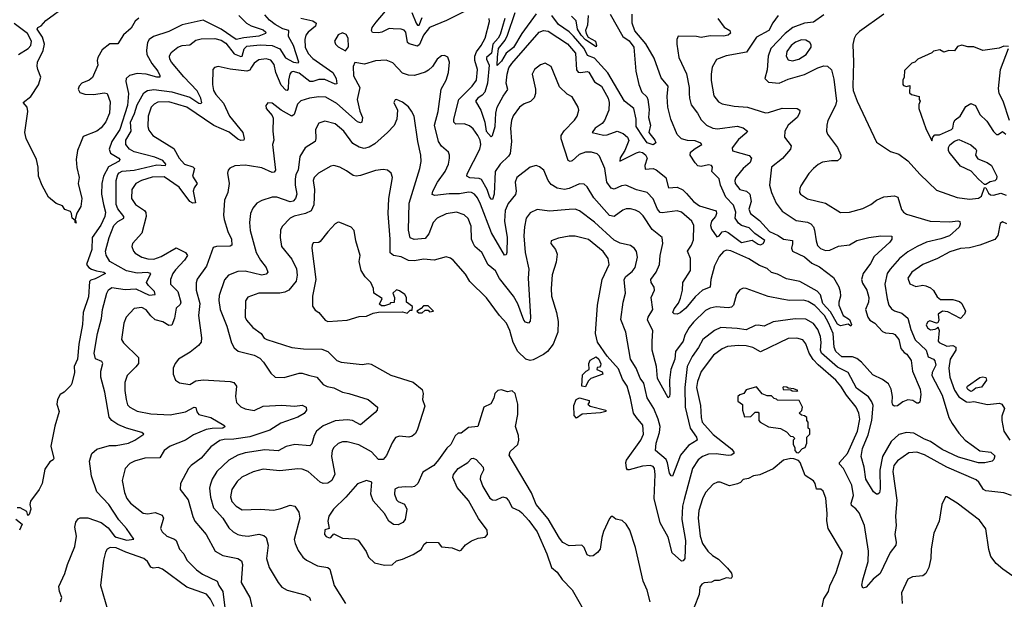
# Model space of a CAD drawing. Extents: x 1933546 to 2138868, y 524910 to 667279.
# Tile 277 of 466: x 2028911 to 2035478, y 611083 to 614948. Entities that reach past the tile are written whole.
import ezdxf

# ---------------------------------------------------------------- set-up
doc = ezdxf.new("R2010")
doc.units = 0

msp = doc.modelspace()

# ---------------------------------------------------------------- linework, layer by layer
at = {"layer": '0CON10XD'}
for points in [[(2029316, 614125), (2029295.8, 614075), (2029288, 614015), (2029292.3, 613962.3), (2029308, 613895), (2029301.2, 613855), (2029326, 613755), (2029318.8, 613701.2), (2029291.2, 613658.8), (2029280, 613615), (2029288.3, 613591.7), (2029280, 613595), (2029280, 613610), (2029260, 613625), (2029257.5, 613655), (2029249.3, 613669.3), (2029211.7, 613681.7), (2029196.4, 613706.4), (2029155, 613722.5), (2029103.4, 613765), (2029061.5, 613841.5), (2029036.9, 613905), (2029034, 613965), (2029023.1, 614015), (2028953.8, 614155), (2028946.4, 614196.4), (2028965.6, 614335), (2028960.8, 614365), (2028933.3, 614395), (2028984.4, 614435.6), (2029037.3, 614512.7), (2029051.8, 614565), (2029032.7, 614615), (2029027.4, 614637.4), (2029030.4, 614665), (2029067.6, 614742.4), (2029076.8, 614785), (2029062.4, 614832.4), (2029027.1, 614885), (2029031.4, 614895), (2029055, 614906.7), (2029085, 614941.7), (2029224.6, 615045.4)], [(2030371.9, 614975), (2030423.8, 614923.8), (2030455, 614906.3), (2030535, 614880.9), (2030552.2, 614865), (2030551.2, 614855), (2030505, 614839), (2030405, 614827.9), (2030355, 614815.2), (2030255.1, 614885.1), (2030135, 614944.7), (2029995, 614914.5), (2029905, 614870), (2029804.2, 614835), (2029774.4, 614815), (2029762.7, 614795), (2029756, 614745), (2029758.7, 614715), (2029792.7, 614655), (2029833.1, 614605), (2029846.7, 614575), (2029845.5, 614564.5), (2029825, 614563.8), (2029755, 614584.1), (2029695, 614588.8), (2029644.1, 614575.9), (2029620.6, 614555), (2029618.2, 614535), (2029636, 614455), (2029629.8, 614375), (2029580, 614215), (2029525.2, 614135), (2029507.3, 614085), (2029517.7, 614057.7), (2029573.3, 614025), (2029578.1, 614015), (2029575.3, 614004.8), (2029502.4, 613967.6), (2029469.3, 613905), (2029459.6, 613855), (2029456.7, 613785), (2029470, 613715), (2029483.4, 613665), (2029479.4, 613635), (2029451.4, 613578.6), (2029393.5, 613495), (2029392.1, 613415), (2029356.7, 613315), (2029371.3, 613295), (2029389.1, 613285), (2029422.2, 613272.2), (2029472.9, 613265), (2029482.9, 613255), (2029415, 613220), (2029385, 613211.6), (2029377.5, 613202.5), (2029369.6, 613100.4), (2029334.8, 612995), (2029330.4, 612915), (2029305.3, 612785), (2029297.1, 612685), (2029274.5, 612635), (2029275.6, 612595), (2029258.3, 612521.7), (2029251.7, 612508.3), (2029206.7, 612465), (2029181.7, 612448.3), (2029164.2, 612415.8), (2029158, 612385), (2029173.3, 612335), (2029146.4, 612236.4), (2029118, 612105), (2029137.9, 612022.1), (2029135, 612014), (2029111.4, 611998.6), (2029078.7, 611951.3), (2029060, 611855), (2029040.6, 611815), (2028982.1, 611737.9), (2028978.6, 611715), (2028985.6, 611685), (2028975, 611647.5), (2028965, 611642.5), (2028957.7, 611667.7), (2028915, 611693.1), (2028895, 611691.9)], [(2029183.8, 611065), (2029192, 611095), (2029175.8, 611135.8), (2029171.2, 611168.8), (2029213.1, 611255), (2029230, 611315), (2029278.6, 611435), (2029289.2, 611505), (2029278.8, 611565), (2029285, 611597.5), (2029301.2, 611618.8), (2029315, 611626.2), (2029364.4, 611625.6), (2029455, 611594.7), (2029500.2, 611560.2), (2029542.7, 611505), (2029555, 611497.3), (2029625, 611477.9), (2029672.5, 611485), (2029624.3, 611555), (2029572.8, 611612.8), (2029506.3, 611715), (2029425, 611800.5), (2029389.2, 611905), (2029375.6, 612005), (2029391.4, 612055), (2029426.1, 612083.9), (2029510.6, 612109.4), (2029555, 612108.7), (2029636.7, 612125), (2029680, 612145), (2029738, 612185), (2029726.7, 612195), (2029623.1, 612223.1), (2029565, 612248.8), (2029526.4, 612275), (2029508.4, 612298.4), (2029478.2, 612465), (2029452.5, 612565), (2029453.2, 612605), (2029466.2, 612656.2), (2029458.6, 612668.6), (2029417.3, 612687.3), (2029408.7, 612725), (2029430.7, 612855), (2029457.5, 612955), (2029464.1, 613015.9), (2029491.1, 613125), (2029503, 613147), (2029525, 613163.1), (2029615, 613149), (2029685, 613152.7), (2029731.9, 613131.9), (2029775, 613111.5), (2029815.6, 613115), (2029810, 613135), (2029769.1, 613175), (2029757.4, 613195), (2029786.6, 613256.6), (2029761.3, 613261.3), (2029695, 613257.2), (2029623.8, 613273.8), (2029512.5, 613335), (2029487.9, 613377.9), (2029484, 613405), (2029508.4, 613495), (2029539.7, 613575), (2029565, 613603.3), (2029606.2, 613625), (2029605.9, 613635), (2029565, 613686.2), (2029554.3, 613715), (2029554.7, 613875), (2029565.4, 613915), (2029575, 613927.9), (2029595, 613937.5), (2029675, 613944.2), (2029825, 613979.1), (2029884, 613976), (2029886.4, 613985), (2029865, 614008.7), (2029811.6, 614031.6), (2029675, 614066.9), (2029642.9, 614085), (2029619.6, 614115), (2029620, 614145), (2029654.8, 614205), (2029651, 614265), (2029677.4, 614322.6), (2029695, 614381.2), (2029739.6, 614460.4), (2029764, 614476), (2029805, 614483.5), (2029925, 614466.5), (2030045, 614430.3), (2030105, 614391.8), (2030115, 614388.5), (2030125, 614393.3), (2030118.6, 614425), (2030094, 614474), (2030005, 614567.1), (2029924.5, 614665), (2029912.5, 614685), (2029909.6, 614705), (2029920.4, 614729.6), (2029965, 614765.4), (2029994.2, 614775.8), (2030045, 614780), (2030085, 614811.8), (2030121.3, 614821.3), (2030213.3, 614823.3), (2030255, 614810.8), (2030285, 614791.1), (2030341.3, 614721.3), (2030385, 614702.2), (2030395.3, 614705), (2030407.1, 614752.9), (2030425, 614770.8), (2030515, 614780.6), (2030595, 614774.8), (2030645, 614753.8), (2030683.3, 614693.3), (2030738.2, 614665), (2030769.1, 614660.9), (2030772.2, 614665), (2030736.8, 614775), (2030704.8, 614835), (2030705, 614876.9), (2030665, 614887.2), (2030615, 614915.3), (2030576.9, 614945), (2030545, 614980.4)], [(2029705, 614958.1), (2029681.5, 614938.5), (2029655, 614891.9), (2029603.6, 614846.4), (2029565, 614787.5), (2029512.3, 614787.7), (2029462.1, 614747.9), (2029432, 614695), (2029428, 614675), (2029432, 614645), (2029396.6, 614563.4), (2029375, 614545.8), (2029325, 614524), (2029308, 614505), (2029302, 614485), (2029312.6, 614462.6), (2029345, 614450.5), (2029405, 614450), (2029475, 614460.9), (2029495.4, 614455.4), (2029515, 614400), (2029510, 614325), (2029485, 614266.7), (2029455, 614226.7), (2029425, 614204), (2029335, 614168.8), (2029316, 614125)], [(2030785, 614958.9), (2030865, 614941.3), (2030889.1, 614925), (2030884.6, 614905), (2030835.4, 614865), (2030820.4, 614845), (2030811.8, 614815), (2030815.4, 614764.6), (2030835, 614723.6), (2030865, 614689.7), (2030998.8, 614595), (2031021, 614555), (2031025, 614521.2), (2031015, 614518.2), (2030945, 614548.6), (2030905, 614550), (2030865, 614535.6), (2030845, 614536.3), (2030775, 614592.4), (2030735, 614602.5), (2030722.1, 614597.9), (2030712.8, 614585), (2030704.5, 614545.5), (2030702.5, 614487.5), (2030695, 614476.7), (2030685, 614478.2), (2030655, 614510.5), (2030619.8, 614595), (2030608.2, 614648.2), (2030585, 614677.7), (2030555, 614686.7), (2030505, 614679.2), (2030475, 614657.5), (2030457.5, 614632.5), (2030445, 614611.5), (2030425, 614603.7), (2030315, 614617.3), (2030235, 614635.6), (2030211.1, 614628.9), (2030200, 614615), (2030197.5, 614515), (2030202.7, 614475), (2030218.2, 614448.2), (2030271, 614391), (2030310.8, 614305), (2030398.9, 614195), (2030409.2, 614155), (2030405.5, 614144.5), (2030386.6, 614143.4), (2030365, 614152.1), (2030309, 614199), (2030205, 614241.9), (2030025, 614364.8), (2029905, 614400.8), (2029832.3, 614397.7), (2029806.9, 614385), (2029787.5, 614365), (2029768.2, 614305), (2029766.7, 614235), (2029772.1, 614212.1), (2029798, 614175), (2029938.3, 614088.3), (2029973.8, 614025), (2030009.1, 613985), (2030066.1, 613966.1), (2030076.5, 613956.5), (2030064.3, 613904.3), (2030093.6, 613855), (2030073.9, 613826.1), (2030068.3, 613805), (2030082.5, 613727.5), (2030065, 613723.8), (2030045, 613735.5), (2029975, 613830.9), (2029875, 613899.2), (2029795, 613898.4), (2029723.5, 613876.5), (2029684.8, 613855.2), (2029658.9, 613815), (2029656.1, 613755), (2029682.5, 613715), (2029744.5, 613675), (2029752.6, 613662.6), (2029755.4, 613635), (2029725.5, 613524.5), (2029664.4, 613455), (2029659.4, 613435), (2029670, 613405), (2029681.5, 613391.5), (2029725, 613364.6), (2029765, 613353.1), (2029805, 613350), (2029855, 613367.9), (2029955, 613426.2), (2030016.1, 613396.1), (2030029.6, 613375), (2030010.9, 613345), (2029949.7, 613280.3), (2029932.5, 613255), (2029917.1, 613215), (2029916.5, 613185), (2029966.8, 613135), (2029986.4, 613063.6), (2029980.9, 613049.1), (2029955.3, 613024.7), (2029943.2, 612956.8), (2029925, 612910.8), (2029905, 612908.6), (2029865, 612932.9), (2029815, 612945.6), (2029785, 612972.9), (2029755, 613014.3), (2029725, 613029.4), (2029675, 613022.9), (2029621.1, 612965), (2029605.5, 612925), (2029590, 612815), (2029604, 612794), (2029702.9, 612695), (2029703.1, 612655), (2029685.9, 612634.1)], [(2034275, 614979.4), (2034205, 614932.5), (2034145, 614924.4), (2034066.3, 614896.3), (2034015.3, 614855), (2033921.3, 614755), (2033903.8, 614705), (2033897, 614613), (2033880, 614555), (2033905, 614532), (2033975, 614524.5), (2034035, 614551.1), (2034145, 614582.2), (2034235, 614626.8), (2034275, 614639.4), (2034297.9, 614637.9), (2034325, 614613.3), (2034340.7, 614550.7), (2034359.1, 614405), (2034351.1, 614375), (2034301.4, 614275), (2034293.1, 614245), (2034291.5, 614205), (2034297.5, 614185), (2034364.5, 614095), (2034387.1, 614045), (2034385.7, 614025), (2034365, 614005.8), (2034325, 614007.3), (2034265, 613998.5), (2034237, 613983), (2034205.7, 613955), (2034175, 613922), (2034119.7, 613840.3), (2034113, 613823), (2034112.5, 613795), (2034118, 613785), (2034165, 613752.5), (2034285, 613724.3), (2034385, 613661.2), (2034445, 613664.3), (2034535, 613688.6), (2034586.7, 613715), (2034625.6, 613744.4), (2034675, 613766.9), (2034745, 613774.5), (2034766.9, 613765), (2034791.9, 613681.9), (2034804.3, 613665), (2034825, 613651.5), (2034982.5, 613605), (2035115, 613599.2), (2035166.8, 613606.8), (2035182, 613602), (2035184.3, 613585), (2035175.5, 613565), (2035112.5, 613507.5), (2035055, 613485.8), (2034959.2, 613465), (2034896.7, 613435), (2034835, 613400), (2034777.5, 613355), (2034715.4, 613285), (2034696.2, 613255), (2034679.7, 613185), (2034695.8, 613085.8), (2034707.9, 613045), (2034725, 613019.4), (2034745, 613005.6), (2034795, 612991.2), (2034835, 612956.8), (2034855, 612881.1), (2034884, 612814), (2034956.7, 612745), (2034969.3, 612699.3), (2035005, 612683.6), (2035015, 612673.1), (2035021.4, 612645), (2034996.9, 612595), (2034994.7, 612575), (2035062.2, 612445), (2035108.5, 612295), (2035129.1, 612255), (2035175, 612191.4), (2035217.1, 612145), (2035272, 612105), (2035315, 612072.9), (2035387.5, 612065), (2035415, 612040), (2035408.8, 612015), (2035396.7, 612005), (2035346.9, 611993.1), (2035305, 611992.6), (2035171, 612031), (2035062.6, 612082.6), (2034985, 612135.2), (2034945, 612150.4), (2034875, 612191.1), (2034825, 612196.2), (2034775, 612182.9), (2034723.2, 612135), (2034665.2, 612035), (2034647, 611945), (2034650.2, 611819.8), (2034645, 611793.3), (2034635, 611783.3), (2034625, 611783.8), (2034605, 611800), (2034554.1, 611885), (2034543.8, 611965), (2034523.3, 612035), (2034531.7, 612088.3), (2034569.3, 612180.7), (2034593.7, 612275), (2034602.3, 612375), (2034595, 612400), (2034572, 612432), (2034491.8, 612491.8), (2034435.9, 612595), (2034365, 612631.9), (2034258.4, 612725), (2034251.3, 612745), (2034256.6, 612795), (2034252.3, 612835), (2034233.1, 612883.1), (2034205, 612921.8), (2034155, 612951.2), (2034082.3, 612952.3), (2033935, 612934), (2033875, 612903.5), (2033835, 612911.1), (2033815, 612907.8), (2033755, 612878.8), (2033695, 612889.4), (2033587.5, 612895), (2033544.8, 612875.2), (2033467.5, 612815), (2033438.9, 612761.1), (2033395, 612702.7), (2033361.9, 612635), (2033345.9, 612495), (2033349.4, 612365), (2033383.1, 612225), (2033425.4, 612165), (2033428.9, 612145), (2033371.5, 612108.5), (2033317.3, 612045), (2033265.5, 611904.5), (2033255, 611906.2), (2033245, 611923.3), (2033232.1, 611992.1), (2033221.8, 612015), (2033152, 612075), (2033155.8, 612125), (2033177.9, 612195), (2033182.7, 612235), (2033169.7, 612285), (2033141.2, 612355), (2033096.2, 612426.2), (2033074.6, 612525), (2033048.1, 612558.1), (2033022.9, 612625), (2032984.3, 612684.3), (2032953.3, 612865), (2032919.1, 612949.1), (2032935.4, 613065), (2032950.8, 613125), (2032942.2, 613215), (2032954.3, 613235), (2032995, 613268.2), (2033016.2, 613295), (2033030.4, 613365), (2033025, 613402), (2033011.9, 613421.9), (2032985, 613442.9), (2032915, 613457.5), (2032875, 613477.7), (2032745, 613598.2), (2032645, 613672.5), (2032615, 613683.6), (2032575, 613682.3), (2032445, 613670.4), (2032362.7, 613682.7), (2032315, 613659.4), (2032289.5, 613625), (2032276.6, 613566.6), (2032272.4, 613507.6), (2032283.1, 613395), (2032305.5, 613285), (2032303.1, 613225), (2032318.5, 612965), (2032315, 612936.7), (2032305, 612923.8), (2032285, 612931.9), (2032273.6, 612945), (2032233.6, 613053.6), (2032203.4, 613105), (2032111.6, 613221.6), (2032085, 613272.5), (2032035, 613312.9), (2031993.3, 613395), (2031946.7, 613435), (2031935, 613458.8), (2031924.5, 613485), (2031921.9, 613571.9), (2031901.9, 613621.9), (2031875, 613647.5), (2031825, 613663.5), (2031755, 613652.7), (2031695, 613624.4), (2031667.8, 613595), (2031639.8, 613520.2), (2031615, 613489.4), (2031542.4, 613482.4), (2031514.2, 613494.2), (2031504.7, 613545), (2031508.2, 613725), (2031580.5, 613955), (2031588, 614002), (2031586.3, 614043.7), (2031565.3, 614135), (2031542.2, 614305), (2031525, 614338.8), (2031505, 614366), (2031465, 614398.8), (2031425, 614416.7), (2031415, 614412.5), (2031406.7, 614395), (2031430, 614345), (2031425.8, 614285), (2031407.6, 614242.4), (2031364, 614195), (2031279.1, 614120.9), (2031242.3, 614097.7), (2031208.3, 614088.3), (2031175, 614097.1), (2031132.8, 614122.7), (2031073.3, 614205), (2031014.6, 614254.6), (2030945, 614271.1), (2030905, 614258.6), (2030883.5, 614215), (2030886.9, 614155), (2030882.5, 614135), (2030815, 614094.2), (2030778.5, 614035), (2030767.7, 613945), (2030753.1, 613915), (2030748.8, 613885), (2030749.1, 613845), (2030759.6, 613785), (2030751.5, 613755), (2030735, 613737.3), (2030715, 613733.2), (2030625, 613763.8), (2030595.4, 613764.6), (2030525, 613743.3), (2030492.5, 613725), (2030465, 613692), (2030449.5, 613655), (2030444.6, 613595), (2030448.2, 613541.8), (2030489.1, 613395), (2030516.5, 613345), (2030555.6, 613295), (2030565.9, 613264.1), (2030555, 613250), (2030525, 613245.5), (2030415, 613271.5), (2030365, 613269.1), (2030304, 613245), (2030277.8, 613212.2), (2030241.1, 613108.9), (2030238.8, 613075), (2030248.9, 613015), (2030293.6, 612905), (2030323.8, 612793.8), (2030340.7, 612760.7), (2030367.2, 612737.2), (2030475, 612711.2), (2030511.7, 612691.7), (2030537.5, 612665), (2030585, 612592), (2030615, 612564.2), (2030675, 612561.1), (2030775, 612590), (2030795, 612590), (2030836.8, 612576.8), (2030893.7, 612563.7), (2030935, 612514.4), (2030960.9, 612500.9), (2031005, 612493.8), (2031065, 612463.5), (2031106.2, 612456.2), (2031236, 612416), (2031296.2, 612365), (2031294.4, 612345), (2031281.3, 612328.7), (2031185, 612246.9), (2031131.2, 612275), (2031095, 612279.6), (2031015, 612272.7), (2030935, 612240), (2030890, 612205), (2030874, 612176), (2030860, 612120), (2030845, 612106.9), (2030745, 612115.5), (2030688.5, 612101.5), (2030635, 612073.8), (2030545, 612080), (2030415, 612059.7), (2030365, 612043.8), (2030305, 612010), (2030225.6, 611935), (2030195.5, 611885), (2030181.5, 611845), (2030177.5, 611825), (2030182.9, 611765), (2030202.8, 611692.7), (2030265.5, 611625), (2030305, 611559.4), (2030335, 611531.8), (2030365.3, 611515.3), (2030395, 611508.2), (2030435, 611503.9), (2030505, 611516.5), (2030539.1, 611509.1), (2030554.2, 611495), (2030567.8, 611445), (2030556.5, 611355), (2030574.6, 611294.6), (2030634.3, 611195), (2030660, 611165), (2030695, 611143.1), (2030813, 611113), (2030844.3, 611095), (2030849.5, 611075)], [(2031876.8, 615003.2), (2031758.1, 614941.9), (2031645, 614896.9), (2031603.8, 614845), (2031577, 614783), (2031565, 614771.9), (2031507.5, 614787.5), (2031498.4, 614795), (2031485.5, 614865), (2031475, 614877.5), (2031455, 614885.6), (2031402.7, 614887.3), (2031375, 614889.2), (2031325.9, 614864.1), (2031305, 614860.4), (2031265, 614861.8), (2031256.8, 614875), (2031262.1, 614895), (2031288, 614932), (2031350, 615005)], [(2031525.9, 614995), (2031555, 614924.7), (2031565, 614912.1), (2031575, 614911.5), (2031595, 614963.3)], [(2032146.6, 614955), (2032115, 614849.7), (2032101.9, 614825), (2032065.5, 614784.5), (2032057.6, 614725), (2032024.8, 614695), (2032024, 614685), (2032043.1, 614645), (2032030.4, 614525), (2032012.8, 614465), (2031995, 614444), (2031965.4, 614425), (2031951.8, 614405), (2031986.1, 614345), (2032013.7, 614265), (2032022.7, 614205), (2032055, 614167.5), (2032065, 614176.7), (2032082.4, 614235), (2032087.4, 614325), (2032096.2, 614363.8), (2032135, 614437.9), (2032166.7, 614483.3), (2032155.6, 614525), (2032162.3, 614585), (2032174, 614626), (2032192.1, 614655), (2032375, 614864.5), (2032405, 614876.2), (2032435, 614871.8), (2032565, 614785.9), (2032617.5, 614725), (2032623.8, 614613.8), (2032635, 614599.1), (2032654, 614596), (2032695, 614602.9), (2032707.1, 614597.1), (2032745, 614533.3), (2032791.1, 614505), (2032834.7, 614425), (2032842.8, 614395), (2032840.3, 614345), (2032810.8, 614275), (2032794.6, 614255), (2032748.5, 614225), (2032729.2, 614195), (2032805, 614179), (2032828.7, 614181.3), (2032895, 614204.1), (2032935, 614190), (2032965, 614163.8), (2032973.2, 614143.2), (2032946.8, 614075), (2032915, 614027.5), (2032913.8, 614003.8), (2033025, 614060.3), (2033045, 614066.3), (2033065, 614063.1), (2033085, 614047.5), (2033094.8, 614025), (2033079.4, 613975), (2033082.2, 613952.3), (2033135, 613955.7), (2033155, 613946.4), (2033219.4, 613895), (2033237.8, 613827.8), (2033295, 613831.9), (2033333.4, 613813.5), (2033358.8, 613788.8), (2033405, 613736.2), (2033445, 613706.8), (2033555, 613673.3), (2033558.1, 613655), (2033551.8, 613635), (2033525, 613604.4), (2033517.4, 613575), (2033525, 613551.5), (2033560.8, 613500.8), (2033575, 613506), (2033596.8, 613533.2), (2033615, 613536.7), (2033635, 613528.6), (2033725, 613463.2), (2033795, 613477.3), (2033835, 613451.4), (2033852.3, 613447.7), (2033870, 613455), (2033880, 613475), (2033813, 613523), (2033775, 613559), (2033725, 613575.3), (2033705, 613590.4), (2033683.6, 613623.6), (2033686.6, 613665), (2033672.1, 613712.1), (2033619.6, 613765), (2033585.8, 613845), (2033576.6, 613886.6), (2033526.8, 613935), (2033531.1, 613965), (2033525.6, 613975), (2033505, 613980.9), (2033455, 613968.4), (2033433.4, 613973.4), (2033415, 613992.5), (2033382.9, 614045), (2033385, 614064.2), (2033415, 614089.5), (2033460, 614115), (2033454.3, 614125), (2033415, 614141.2), (2033365, 614143.5), (2033325, 614154.3), (2033295, 614182.2), (2033252.8, 614285), (2033234.6, 614365), (2033229.1, 614435), (2033235.3, 614505.3), (2033189.3, 614559.3), (2033141.5, 614691.5), (2033086.3, 614786.4), (2033014.4, 614874.4), (2032995.3, 614925), (2032995.6, 614985)], [(2032355, 614986), (2032259.8, 614855), (2032205, 614762.8), (2032156, 614724), (2032125, 614671.8), (2032095, 614642.5), (2032098.7, 614698.7), (2032104.4, 614755), (2032147.9, 614812), (2032164.9, 614845), (2032215.2, 614995)], [(2032849.1, 614985), (2032933.9, 614835), (2032976.6, 614806.6), (2033007.6, 614765), (2033021.2, 614605), (2033040.3, 614515), (2033060.4, 614465), (2033092.8, 614432.8), (2033100.4, 614415), (2033108.2, 614348.2), (2033104.7, 614295), (2033117.5, 614245), (2033106.5, 614195), (2033147.1, 614145), (2033152.5, 614127.5), (2033136.2, 614113.8), (2033095, 614127.1), (2033068.5, 614165), (2033022.4, 614235), (2033021.5, 614285), (2033007.5, 614355), (2032945, 614403.8), (2032833.4, 614593.4), (2032745, 614692.5), (2032698.2, 614708.2), (2032675.4, 614755), (2032605, 614837.1), (2032575, 614868.1), (2032505, 614915.2), (2032460.7, 614975)], [(2032703, 614975), (2032697.9, 614912.1), (2032685.5, 614875), (2032688.5, 614855), (2032702.2, 614832.2), (2032750.4, 614805), (2032758.5, 614775), (2032755, 614768), (2032685, 614813.2), (2032655, 614844.8), (2032631.3, 614885), (2032621.4, 614941.4), (2032591.1, 614971.1)], [(2033970, 614975), (2033933.9, 614926.1), (2033906.4, 614875), (2033825, 614832.5), (2033757.9, 614732.1), (2033623.1, 614706.9), (2033557.9, 614682.1), (2033528.9, 614631.1), (2033521.5, 614585), (2033522.6, 614542.6), (2033540.5, 614440.5), (2033571.3, 614401.3), (2033595, 614386.4), (2033675, 614371.8), (2033765, 614365.4), (2033885, 614327.7), (2033905, 614328.9), (2033995, 614358.9), (2034095.7, 614355.7), (2034113.3, 614345), (2034111.4, 614325), (2034095.7, 614295), (2034035.7, 614245), (2034014.3, 614204.3), (2034011.9, 614165), (2034056.7, 614106.7), (2034051.9, 614085), (2033998.1, 614021.9), (2033925, 613963.8), (2033911.8, 613845), (2033924.6, 613795), (2033955.6, 613725), (2033995, 613672.2), (2034090, 613610), (2034165, 613597.5), (2034186.6, 613586.6), (2034205, 613565.6), (2034212.8, 613545), (2034222.3, 613472.3), (2034232.6, 613442.6), (2034252, 613422), (2034285, 613408.9), (2034315, 613411.1), (2034372.1, 613437.9), (2034445, 613446.7), (2034495, 613476.2), (2034575, 613495.3), (2034655, 613507.1), (2034728, 613505), (2034728.1, 613485), (2034714.2, 613465), (2034610.5, 613369.5), (2034585, 613323.1), (2034535.5, 613255), (2034525.6, 613215), (2034531.1, 613191.1), (2034560, 613145), (2034573.8, 613095), (2034571.8, 613065), (2034552.3, 613015), (2034566.4, 612965), (2034580, 612945), (2034615, 612924.5), (2034665, 612869.5), (2034685, 612858.9), (2034735, 612855.6), (2034748.5, 612848.5), (2034773.6, 612815), (2034786.7, 612755), (2034810.7, 612729.3), (2034827.4, 612717.4), (2034856.9, 612675), (2034866.2, 612605), (2034917.2, 612485), (2034921.7, 612448.3), (2034913.3, 612396.7), (2034905, 612390), (2034895, 612391.2), (2034868.1, 612408.1), (2034835, 612413.3), (2034800.6, 612399.4), (2034765, 612373.8), (2034745, 612370), (2034735, 612377.5), (2034730, 612395), (2034731.5, 612435), (2034723.8, 612485), (2034705, 612518.9), (2034665, 612549.6), (2034600.8, 612580.8), (2034524.8, 612664.8), (2034495, 612688.2), (2034465, 612699.7), (2034395, 612700.7), (2034355, 612735.6), (2034343.4, 612765), (2034336, 612855), (2034305, 612926.7), (2034278.3, 612975), (2034215, 613042.4), (2034169.4, 613069.4), (2034138.1, 613078.1), (2034045, 613075.4), (2033994.7, 613084.7)], [(2034674.2, 614985), (2034511.1, 614868.9), (2034486.7, 614845), (2034476.9, 614823.1), (2034467.6, 614782.4), (2034471.7, 614665), (2034466.3, 614505), (2034470.3, 614475), (2034495.2, 614405.2), (2034625, 614131.4), (2034718.8, 614068.8), (2034775, 614051.2), (2034835, 614005.8), (2034917.5, 613915), (2035025, 613811.9), (2035162.9, 613762.9), (2035245, 613751.5), (2035305, 613757.5), (2035325, 613771.9), (2035345, 613828), (2035355, 613826), (2035371.3, 613791.3), (2035385, 613779.7), (2035405, 613778.4), (2035455, 613791.1), (2035488.9, 613778.9)], [(2028903.5, 614715), (2028966.5, 614755), (2028986.1, 614775), (2028990, 614805), (2028962.8, 614855), (2028875, 614923.7)], [(2033566.5, 614955), (2033608.8, 614898.8), (2033646, 614875), (2033651.7, 614858.3), (2033636.7, 614845), (2033605, 614837.3), (2033515, 614839.4), (2033455, 614828.6), (2033425, 614835.3), (2033302, 614838), (2033294.2, 614815.8), (2033294.3, 614785.7), (2033306.2, 614696.2), (2033357.7, 614587.7), (2033376.8, 614495), (2033376.3, 614456.3), (2033377.1, 614425), (2033389.2, 614379.2), (2033432.5, 614325), (2033455, 614280), (2033492.5, 614245), (2033534.2, 614224.2), (2033565, 614219.3), (2033695, 614237.1), (2033735.8, 614225.8), (2033763.8, 614205), (2033761.2, 614195), (2033705, 614148.5), (2033662.5, 614092.5), (2033665, 614074.3), (2033775, 614043.1), (2033792.2, 614025), (2033783.1, 613995), (2033736.7, 613955), (2033686.7, 613895), (2033680, 613875), (2033683.3, 613855), (2033714.4, 613815), (2033758.1, 613805), (2033781.2, 613785), (2033790.3, 613735), (2033773.9, 613685), (2033785.5, 613655), (2033845, 613608.2), (2033911.2, 613535), (2033968.9, 613508.9), (2034005, 613483.8), (2034065, 613475.4), (2034066, 613454), (2034058.3, 613425), (2034065, 613404.7), (2034145, 613367), (2034195, 613323.9), (2034245, 613300.4), (2034339.2, 613229.2), (2034375, 613166.7), (2034383.1, 613135), (2034384.6, 613105.4), (2034373.1, 613065), (2034374.4, 613045), (2034403.3, 612975), (2034445, 612948.6), (2034457.5, 612915), (2034455, 612903.3), (2034437.1, 612917.1), (2034385, 612907.1), (2034365, 612916.9), (2034318.8, 612998.8), (2034267.3, 613055), (2034252.6, 613112.6), (2034228.6, 613138.6), (2034115, 613202.5), (2034025, 613219.8), (2033965, 613251.1), (2033925, 613262.1), (2033895, 613289.3), (2033845, 613308.4), (2033773, 613353), (2033654.4, 613405.6), (2033625, 613410.5), (2033605, 613401.9), (2033575, 613367.8), (2033545, 613305.6), (2033519.7, 613215), (2033515.9, 613164.1), (2033465, 613143.9), (2033415, 613100.4), (2033352.8, 613025), (2033315, 612992.7), (2033295, 612983.3), (2033275, 612986.2), (2033268, 612995), (2033275, 613020), (2033305, 613056.7), (2033318.8, 613091.2), (2033330.9, 613145), (2033332.7, 613195), (2033385.4, 613275), (2033384.6, 613355), (2033365.4, 613405), (2033391.6, 613445), (2033405, 613480), (2033407.9, 613575), (2033393.3, 613605), (2033324.6, 613664.6), (2033295, 613672.5), (2033195, 613659.3), (2033182.8, 613662.8), (2033164.2, 613684.2), (2033135, 613754.4), (2033095.4, 613795.4), (2033025, 613812.5), (2032954.5, 613844.5), (2032925, 613840.5), (2032875, 613817.1), (2032855, 613823.5), (2032826, 613865), (2032813.2, 613955), (2032777.6, 614037.6), (2032763.1, 614053.1), (2032725, 614064.6), (2032685, 614064.6), (2032641.9, 614048.1), (2032595, 614007.1), (2032582.9, 614002.9), (2032568.9, 614008.9), (2032522.8, 614152.7), (2032522.5, 614175), (2032543, 614207), (2032611.7, 614278.3), (2032629.4, 614305), (2032640, 614345), (2032635.7, 614365), (2032595, 614432.9), (2032562, 614452), (2032510.5, 614500.5), (2032455, 614636.2), (2032415, 614658), (2032385, 614646), (2032343.8, 614615), (2032328, 614585), (2032350.6, 614485), (2032351.1, 614455), (2032342, 614428), (2032317.4, 614402.6), (2032275, 614386.7), (2032244.3, 614365), (2032202.4, 614307.6), (2032191.2, 614275), (2032185.4, 614225), (2032190.3, 614135), (2032181.5, 614055), (2032171.9, 614038.1), (2032115, 613984.7), (2032081.1, 613935), (2032075.4, 613785), (2032065, 613750), (2032055, 613752), (2032045, 613769.4), (2032029, 613815), (2031991.7, 613881.7), (2031975, 613889.6), (2031912.6, 613892.6), (2031892.2, 613905), (2031895, 613920), (2031980.3, 614085), (2031986.5, 614115), (2031982.2, 614145), (2031965.8, 614175), (2031935, 614220), (2031910.8, 614240.8), (2031875, 614252.5), (2031820.3, 614250.3), (2031807.3, 614265), (2031805.7, 614285), (2031840.8, 614415), (2031929.6, 614505), (2031956.9, 614545), (2031964.7, 614615), (2031946.1, 614675), (2031946.5, 614705), (2031956.6, 614733.4), (2031989.6, 614775), (2032015.9, 614825), (2032043.8, 614935), (2032041.1, 614955)], [(2031085, 614740), (2031103, 614767), (2031101.2, 614825), (2031089.3, 614849.3), (2031065, 614860), (2031035, 614846.2), (2031010, 614805), (2031016.7, 614785), (2031035, 614766.7), (2031085, 614740)], [(2034065, 614674.2), (2034107.8, 614685), (2034156.2, 614715), (2034189.2, 614765), (2034189.7, 614779.7), (2034181.1, 614795), (2034155, 614811.1), (2034125, 614813.6), (2034085, 614798.4), (2034057.1, 614775), (2034027, 614735), (2034023, 614705), (2034035, 614680.7), (2034065, 614674.2)], [(2035505, 614770), (2035475, 614772.5), (2035443, 614757), (2035335, 614742.5), (2035275, 614767.5), (2035235, 614767.5), (2035195, 614777.5), (2035165, 614770), (2035145, 614740), (2035107, 614743), (2035075, 614732.5), (2035047, 614747), (2035005, 614737.5), (2034995, 614727.5), (2034900, 614685), (2034880, 614665), (2034861.7, 614658.3), (2034811.7, 614608.3), (2034810, 614565), (2034800, 614545), (2034800, 614515), (2034805, 614510), (2034825, 614502.5), (2034848.3, 614508.3), (2034845, 614460), (2034858.3, 614448.3), (2034910, 614435), (2034910, 614415), (2034917.5, 614405), (2034908.3, 614381.7), (2034907.5, 614355), (2034955, 614222.5), (2034995, 614140)], [(2033994.7, 613084.7), (2033902.2, 613102.2), (2033756.3, 613156.3), (2033735, 613156.7), (2033713.6, 613146.4), (2033691.2, 613118.8), (2033672.2, 613045), (2033659.2, 613030.8), (2033635, 613027.1), (2033555, 613032.5), (2033515, 613024.6), (2033485, 613008.2), (2033405, 612932.1), (2033374.8, 612895.2), (2033347.1, 612845), (2033336.1, 612803.9), (2033285, 612735.6), (2033280, 612685), (2033253.3, 612615), (2033244, 612545), (2033246.4, 612453.6), (2033243.6, 612436.4), (2033235, 612427.5), (2033165.2, 612555), (2033157.8, 612635), (2033128, 612745), (2033128.8, 612801.2), (2033134.6, 612875), (2033098.9, 612945), (2033102.2, 612965), (2033132.5, 613015), (2033123.1, 613095), (2033144.3, 613145), (2033141.9, 613165), (2033122.2, 613195), (2033120.5, 613215), (2033156.2, 613265), (2033178, 613315), (2033182.7, 613375), (2033200.4, 613455), (2033196, 613496), (2033128.8, 613548.8), (2033069.4, 613639.4), (2033045, 613664.5), (2033018.8, 613678.8), (2032985, 613687.1), (2032955, 613686.2), (2032932.7, 613677.3), (2032875, 613634.5), (2032845, 613641.2), (2032740.7, 613760.7), (2032695, 613834.3), (2032675, 613851.4), (2032645, 613854.4), (2032575, 613821.5), (2032545, 613816.2), (2032495, 613824.6), (2032455, 613849.5), (2032435.5, 613875), (2032405.8, 613945), (2032377.6, 613967.6), (2032355, 613975.7), (2032314.7, 613965.3), (2032226.9, 613895), (2032215.6, 613865), (2032222.5, 613805), (2032218.7, 613781.3), (2032168.4, 613721.6), (2032148.2, 613675), (2032145.3, 613605), (2032161.9, 613495), (2032158.8, 613395), (2032155, 613380), (2032145, 613378), (2032057.7, 613527.7), (2031985, 613718.5), (2031965, 613760.9), (2031945, 613785.5), (2031925, 613796.2), (2031905, 613798.2), (2031843.9, 613786.1), (2031775, 613787.1), (2031680, 613775), (2031661.5, 613781.5), (2031666.4, 613805), (2031698.2, 613865), (2031747.9, 613935), (2031770, 613985), (2031777.8, 614025), (2031778.6, 614045), (2031770, 614065), (2031725, 614105.6), (2031704.7, 614134.7), (2031677.3, 614245), (2031701.3, 614335), (2031721.1, 614485), (2031754.3, 614545.7), (2031770.8, 614595), (2031777.5, 614665), (2031767.3, 614697.3), (2031745, 614710), (2031725, 614706), (2031695, 614683.8), (2031664.5, 614635.5), (2031637.6, 614612.4), (2031615, 614598.6), (2031544.5, 614575.5), (2031505, 614577.9), (2031465, 614591.8), (2031399.8, 614659.8), (2031355, 614677.3), (2031285, 614674.5), (2031211.7, 614651.7), (2031147, 614663), (2031134.2, 614635.8), (2031136.2, 614573.8), (2031178.7, 614495), (2031160.6, 614415), (2031178.6, 614338.6), (2031197.5, 614295), (2031192.5, 614265), (2031185, 614260), (2031165, 614266.2), (2031025, 614389.2), (2030951.7, 614431.7), (2030905, 614433.9), (2030844.7, 614425.3), (2030785, 614407.3), (2030763.9, 614385), (2030742.3, 614315), (2030725.3, 614304.7), (2030653.8, 614343.8), (2030595, 614391.2), (2030565, 614392.5), (2030553.6, 614376.4), (2030553.8, 614355), (2030595, 614308.8), (2030601.1, 614291.1), (2030599.6, 614205), (2030605.5, 614145), (2030597.5, 614115), (2030617.5, 613945), (2030608.5, 613931.5), (2030595, 613928.9), (2030525, 613959.6), (2030444, 613974), (2030415, 613978.2), (2030345.6, 613974.4), (2030311.7, 613958.3), (2030301.2, 613945), (2030296.2, 613925), (2030308.6, 613855), (2030298.1, 613795), (2030276.9, 613745), (2030271.3, 613645), (2030274.7, 613614.7), (2030299.1, 613535), (2030323.8, 613485), (2030326.9, 613445), (2030315, 613436.9), (2030223.7, 613436.3), (2030202, 613428), (2030156.7, 613305), (2030095, 613218), (2030087.4, 613192.6), (2030087.3, 613145), (2030113.3, 613055), (2030103.6, 612975), (2030124.3, 612825.7), (2030121.7, 612798.3), (2030104.6, 612775.4), (2030048.3, 612731.7), (2029971.2, 612685), (2029947.5, 612655), (2029934.2, 612625), (2029934.1, 612584.1), (2029950, 612545), (2029975.9, 612525.9), (2030045, 612515.5), (2030085, 612539.5), (2030135, 612546.5), (2030315, 612536.2), (2030338.2, 612528.2), (2030357.1, 612505), (2030349.4, 612435), (2030357.1, 612395), (2030385, 612366.7), (2030415, 612352.5), (2030475, 612342), (2030535, 612370.2), (2030658.5, 612378.5), (2030745, 612371.8), (2030795, 612376.5), (2030821.2, 612365), (2030824, 612345), (2030808.5, 612321.5), (2030765, 612296.4), (2030653, 612257), (2030580, 612210), (2030445, 612167.3), (2030340.2, 612150.2), (2030275, 612148.4), (2030245, 612141.2), (2030185, 612098.9), (2030121.5, 612025), (2030054.6, 611975.4), (2030037.8, 611955), (2029982.5, 611855), (2029982, 611815), (2030035, 611746.2), (2030065.4, 611635.4), (2030079.4, 611605), (2030155.7, 611515), (2030214.4, 611405), (2030265, 611374.4), (2030365, 611354.6), (2030389.3, 611339.3), (2030396.9, 611315), (2030388.5, 611195), (2030445.5, 611095), (2030466.7, 611005)], [(2035512.5, 614275), (2035470.8, 614405), (2035443.3, 614455), (2035438.3, 614488.3), (2035452.7, 614615), (2035506, 614755)], [(2034995, 614140), (2035000, 614165), (2035015, 614180), (2035045, 614180), (2035125.6, 614215), (2035135.4, 614225), (2035140.8, 614265), (2035149.4, 614280.6), (2035182.2, 614305), (2035221, 614369), (2035255, 614389.2), (2035285.8, 614375.8), (2035314.8, 614314.8), (2035362, 614272), (2035405, 614201.4), (2035425, 614182.5), (2035437.7, 614182.3), (2035465, 614202.5), (2035487.5, 614185)], [(2035355, 613848.1), (2035345, 613850), (2035306.4, 613885), (2035257.1, 613937.1), (2035185, 613971.6), (2035110.6, 614065), (2035104.8, 614075), (2035106.5, 614095), (2035115, 614113.1), (2035145, 614138.9), (2035175, 614148.1), (2035255, 614114.6), (2035286.9, 614085), (2035291.5, 614075), (2035286.5, 614045), (2035300, 614020), (2035362.7, 613995), (2035391.1, 613975), (2035427.2, 613905), (2035426.3, 613885), (2035415.5, 613874.5), (2035383.6, 613866.4), (2035355, 613848.1)], [(2034509, 611659), (2034486.5, 611686.5), (2034457.5, 611707.5), (2034456.9, 611725), (2034472.2, 611775), (2034460, 611845), (2034405.7, 611955.7), (2034379.1, 611985), (2034377.7, 611995), (2034431.5, 612055), (2034498.5, 612205), (2034513, 612285), (2034506.5, 612325), (2034489.1, 612365), (2034425, 612443.2), (2034386.8, 612505), (2034353.7, 612545), (2034235.4, 612645.4), (2034202.1, 612682.1), (2034176.2, 612725), (2034155, 612785.7), (2034132.9, 612812.9), (2034095, 612825.3), (2034035, 612822.8), (2033852.7, 612732.7), (2033801.2, 612761.2), (2033755, 612772.3), (2033705, 612775.9), (2033631.2, 612768.8), (2033595, 612753.4), (2033538.1, 612711.9), (2033455, 612601.5), (2033431.3, 612535), (2033424.3, 612495), (2033451.3, 612375), (2033455.3, 612295), (2033463.2, 612265), (2033535, 612181.9), (2033660.4, 612085), (2033674.5, 612065), (2033674.4, 612055), (2033656.2, 612045), (2033635, 612043), (2033555, 612052), (2033505, 612050.9), (2033465, 612036.2), (2033435, 612012.8), (2033398.3, 611955), (2033341.5, 611748.5), (2033332.1, 611705), (2033326.5, 611615), (2033351.8, 611475), (2033346, 611355), (2033335, 611340), (2033325, 611336.7), (2033262.1, 611392.1), (2033236.8, 611496.8), (2033183.3, 611593.3), (2033142.7, 611755), (2033150, 611915), (2033144.7, 611955), (2033135, 611968.6), (2033115, 611975.2), (2033065, 611969.7), (2032975, 611945.2), (2032965, 611946.3), (2032956.9, 611956.9), (2032952.9, 611995), (2032958.2, 612011.8), (2033053.8, 612145), (2033072.1, 612185), (2033066.6, 612245), (2033025, 612294.5), (2033003.9, 612323.9), (2032985.3, 612425), (2032961.3, 612505), (2032930.2, 612550.2), (2032905, 612618.9), (2032830, 612705), (2032765, 612797.5), (2032751.9, 612855), (2032764.6, 613045), (2032794.7, 613215), (2032843.2, 613315), (2032836.1, 613355), (2032803.2, 613403.2), (2032705, 613482.1), (2032615, 613505.5), (2032574.5, 613505.5), (2032505, 613491.9), (2032456.4, 613473.6), (2032453.3, 613455), (2032485.5, 613415.5), (2032495.7, 613385), (2032488.6, 613331.4), (2032462.8, 613247.2), (2032455.4, 613155), (2032458.8, 613105), (2032491.9, 612995), (2032502.9, 612935), (2032500.8, 612865), (2032467.8, 612785), (2032430.7, 612735), (2032405.2, 612714.8), (2032335, 612679.2), (2032315, 612674.8), (2032287.5, 612685), (2032233.3, 612735), (2032202.2, 612795), (2032179.7, 612875), (2032156.9, 612925), (2032111.9, 612975), (2032023.2, 613093.2), (2031912.3, 613202.3), (2031885, 613250.6), (2031805, 613341.9), (2031785, 613357.8), (2031755, 613366.2), (2031675, 613343.8), (2031605, 613351.9), (2031545, 613340.9), (2031505, 613342.4), (2031455, 613366.6), (2031403.8, 613375), (2031382.3, 613392.3), (2031381.5, 613485), (2031367.5, 613655), (2031373.8, 613755), (2031396.8, 613895), (2031389.4, 613925), (2031364.6, 613944.6), (2031335, 613948.2), (2031285, 613943.3), (2031185, 613908.2), (2031155, 613903.5), (2031135, 613909.4), (2031091, 613941), (2031045, 613964.1), (2031005, 613975.3), (2030985, 613970.4), (2030904.3, 613925), (2030875.3, 613894.7), (2030869.2, 613875), (2030876.5, 613815), (2030873.6, 613713.6), (2030855, 613673.8), (2030818, 613655), (2030742.3, 613637.7), (2030714, 613625), (2030661.2, 613568.8), (2030649.4, 613545), (2030648.9, 613495), (2030657.3, 613435), (2030725, 613350), (2030757.2, 613287.2), (2030762.4, 613245), (2030753.8, 613205), (2030705.4, 613145), (2030679, 613131), (2030645, 613124.4), (2030505, 613124.6), (2030431.7, 613098.3), (2030417, 613073), (2030414.3, 612965), (2030422.9, 612945), (2030466.2, 612896.2), (2030522.2, 612855), (2030542.5, 612825), (2030560, 612815), (2030725, 612762.1), (2030803.1, 612753.1), (2030925, 612750.9), (2030965.5, 612735), (2031005, 612695.4), (2031025.2, 612675.2), (2031055, 612664.6), (2031195, 612649.6), (2031235, 612655.6), (2031255, 612651.5), (2031387, 612577), (2031535, 612530), (2031595, 612482.5), (2031600.8, 612455), (2031597.1, 612415), (2031611.9, 612371.9), (2031565, 612216.7), (2031550.3, 612189.7), (2031528.5, 612171.5), (2031506.4, 612163.6), (2031445, 612171.1), (2031418, 612162), (2031395, 612126), (2031357.6, 612042.4), (2031335.4, 612014.6), (2031305, 612015.6), (2031256.2, 612066.2), (2031172.2, 612112.2), (2031095, 612133.2), (2031065, 612132.2), (2031035, 612122), (2031005, 612095.4), (2030994.6, 612074.6), (2030990.3, 612035), (2031012.8, 611917.2), (2030992.2, 611875), (2030965, 611856.5), (2030935, 611856.2), (2030915, 611864.6), (2030835, 611935.5), (2030795, 611950.9), (2030765, 611953.1), (2030645, 611939.4), (2030535, 611951.6), (2030467.8, 611932.2), (2030392.6, 611897.4), (2030360.5, 611869.5), (2030324.8, 611815.2), (2030316, 611766), (2030325.4, 611735), (2030355, 611703.1), (2030395, 611679.6), (2030515, 611684.1), (2030605, 611677.9), (2030652.6, 611687.4), (2030715, 611710), (2030745, 611704.2), (2030772.9, 611665), (2030779.5, 611625), (2030742.3, 611482.3), (2030747.3, 611455), (2030768.7, 611408.7), (2030799.4, 611365), (2030823.3, 611343.3), (2030897.1, 611307.1), (2030965, 611295.5), (2030979.2, 611285), (2031009.1, 611175), (2031084.3, 611055)], [(2030965, 612936), (2031095, 612944), (2031175, 612968.8), (2031225, 612971.2), (2031268.3, 612991.7), (2031305, 612997.5), (2031465, 613000), (2031495, 612990), (2031515, 613010), (2031528.3, 613011.7), (2031530, 613035), (2031490, 613065), (2031490, 613095), (2031480, 613115), (2031445, 613140), (2031425, 613146.7), (2031400, 613125), (2031410, 613095), (2031408.3, 613061.7), (2031385, 613060), (2031378.3, 613051.7), (2031345, 613040), (2031325, 613040), (2031311.7, 613051.7), (2031328.3, 613088.3), (2031272.5, 613125), (2031270, 613155), (2031253.3, 613195), (2031215, 613233.3), (2031188, 613275), (2031176, 613335), (2031181.2, 613375), (2031153.6, 613473.6), (2031141.7, 613541.7), (2031122.5, 613565), (2031045.6, 613595.6), (2031035, 613597.8), (2031015, 613585.6), (2030965, 613534.3), (2030915, 613470), (2030905, 613462), (2030869.3, 613460.7), (2030861.2, 613445), (2030859.2, 613425), (2030885.6, 613215), (2030863.3, 613105), (2030863, 613037), (2030880.7, 613010.7), (2030905.7, 612995.7), (2030948, 612945), (2030965, 612936)], [(2035495, 613586), (2035465, 613601.1), (2035450.7, 613589.3), (2035435, 613508.8), (2035415, 613481.4), (2035315, 613444.6), (2035245, 613427.1), (2035185, 613422.5), (2035115, 613399.3), (2035032.9, 613355), (2034933.4, 613316.6), (2034860.5, 613265), (2034833.3, 613225), (2034847.5, 613187.5), (2034888.2, 613168.2), (2034935, 613176.9), (2034955, 613172.9), (2034985, 613160.5), (2035005, 613142.2), (2035029.1, 613099.1), (2035052.9, 613082.9), (2035135, 613081.9), (2035178.8, 613068.8), (2035194.5, 613054.5), (2035219.2, 613005), (2035212.5, 612985), (2035185, 612956), (2035100.9, 613000.9), (2035064.7, 613005.3), (2035036.5, 612983.5), (2035041.1, 612945), (2035035, 612926.7), (2035025, 612923.3), (2034980.7, 612939.3), (2034967, 612933), (2034957, 612913), (2034965, 612892.5), (2034985, 612880), (2035016.4, 612883.6), (2035030, 612890), (2035035, 612900), (2035042.5, 612875), (2035036.7, 612805), (2035043.8, 612795), (2035095, 612770.2), (2035135, 612774.6), (2035154.6, 612764.6), (2035153.9, 612745), (2035117.2, 612685), (2035107.2, 612625), (2035114.8, 612565), (2035145, 612477.5), (2035175, 612433.4), (2035225, 612400.6), (2035245, 612397.2), (2035275, 612402.2), (2035365, 612382.3), (2035445, 612390.8), (2035461.1, 612385), (2035479.2, 612355), (2035461.6, 612305), (2035460.3, 612275), (2035474.8, 612204.8), (2035513.6, 612143.6)], [(2031595, 612992.5), (2031615, 613010), (2031635, 613010), (2031645, 613000), (2031670, 613005), (2031635, 613040), (2031605, 613040), (2031588.3, 613021.7), (2031560, 613005), (2031573, 612993), (2031595, 612992.5)], [(2032685, 612500), (2032660, 612505), (2032665, 612580), (2032690, 612605), (2032710, 612615), (2032707.5, 612655), (2032715, 612677.5), (2032755, 612700), (2032772.5, 612685), (2032786.4, 612653.6), (2032785, 612640), (2032778.3, 612631.7), (2032761.7, 612628.3), (2032760, 612615), (2032795, 612600), (2032800, 612585), (2032720, 612555), (2032701.7, 612538.3), (2032685, 612500)], [(2029685.9, 612634.1), (2029628.6, 612575), (2029612.2, 612527.8), (2029611.5, 612475), (2029621.2, 612415), (2029630.5, 612380.5), (2029645, 612364.4), (2029695, 612338.1), (2029785, 612319.6), (2029915, 612312.1), (2030016.8, 612333.2), (2030075, 612364.2), (2030085, 612361.2), (2030092.7, 612332.7), (2030106, 612316), (2030185.3, 612295.3), (2030273.3, 612245), (2030281.2, 612235), (2030265, 612223.3), (2030195, 612222.7), (2030155, 612214.8), (2030070.9, 612179.1), (2030015.8, 612144.2), (2029915.3, 612104.8), (2029875, 612075.6), (2029845, 612025.6), (2029745, 612024), (2029676, 612005), (2029645, 611987.5), (2029613.5, 611955), (2029594.4, 611875), (2029609.5, 611795), (2029625.6, 611755), (2029650.8, 611725), (2029735, 611657.8), (2029765, 611652.7), (2029815, 611661.1), (2029861.4, 611645), (2029869.4, 611625), (2029850.5, 611555), (2029862.1, 611532.1), (2029892.5, 611505), (2029944.2, 611485), (2029954.4, 611475), (2029977.4, 611417.4), (2030006.3, 611386.3), (2030024.7, 611345), (2030090.4, 611280.4), (2030130, 611250), (2030228.1, 611205), (2030238.5, 611175), (2030265, 611134.2), (2030280, 611025)], [(2035255, 612468), (2035235, 612482.5), (2035228.5, 612495), (2035232.5, 612505), (2035315, 612561.4), (2035335, 612567.5), (2035355, 612561.2), (2035359.2, 612545), (2035325, 612498), (2035288.3, 612491.7), (2035265, 612474), (2035255, 612468)], [(2033116.7, 611065), (2033096.2, 611145), (2033070, 611205), (2033018.3, 611428.3), (2032979.2, 611545), (2032956.2, 611585), (2032929.4, 611609.4), (2032887.4, 611617.4), (2032865, 611635.8), (2032855, 611635.8), (2032845, 611622.5), (2032805.2, 611535), (2032792.9, 611495), (2032782.9, 611417.1), (2032764.6, 611395), (2032735, 611373.5), (2032715, 611370.8), (2032695, 611379.1), (2032675, 611429.2), (2032660, 611445), (2032575, 611439.6), (2032532.6, 611462.6), (2032511.3, 611491.3), (2032435, 611618.7), (2032356.2, 611716.2), (2032325, 611792.5), (2032175.5, 612045), (2032181.4, 612068.6), (2032234.3, 612115), (2032239.4, 612145), (2032238.6, 612175), (2032217.1, 612235), (2032234, 612315), (2032234, 612385), (2032215.6, 612455.6), (2032195, 612473.3), (2032165, 612467.5), (2032125, 612480), (2032100, 612475), (2032080, 612455), (2032072.5, 612425), (2032053, 612387), (2032007.5, 612365), (2031967.5, 612235), (2031905, 612227.5), (2031855, 612190), (2031835, 612190), (2031815, 612172.5), (2031786.2, 612115), (2031758.7, 612091.3), (2031703.3, 612013.3), (2031672, 611975), (2031600.3, 611929.7), (2031565.7, 611855), (2031544.5, 611835.5), (2031525, 611830), (2031485, 611832.9), (2031435, 611827.5), (2031412.6, 611817.4), (2031409.6, 611785), (2031425, 611746), (2031435, 611735.7), (2031477.5, 611717.5), (2031493.4, 611685), (2031482.5, 611615), (2031465.7, 611594.3), (2031435, 611578.9), (2031405, 611582.7), (2031373.7, 611603.7), (2031342.9, 611655), (2031269.3, 611739.3), (2031252.7, 611785), (2031258.8, 611865), (2031225, 611874.3), (2031165, 611852.9), (2031086.4, 611763.6), (2031004.4, 611685), (2030973.3, 611636.7), (2030966.5, 611605), (2030976, 611554), (2030945, 611546.7), (2030944, 611515), (2030955, 611501.2), (2030975, 611492.5), (2030986.7, 611495), (2031005, 611518.8), (2031045, 611498.9), (2031065, 611491.5), (2031145, 611486.7), (2031167.9, 611477.9), (2031220.7, 611400.7), (2031237.5, 611365), (2031277, 611327), (2031345, 611310), (2031395, 611313.3), (2031425, 611340), (2031465, 611350), (2031535, 611381.1), (2031589.2, 611415), (2031608.9, 611451.1), (2031625.4, 611464.6), (2031702.5, 611462.5), (2031725, 611432.5), (2031795, 611426.2), (2031845, 611406.2), (2031855, 611410), (2031885, 611446.2), (2031925, 611472), (2031969.2, 611490.8), (2032015, 611498), (2032030.8, 611515), (2032028.9, 611545), (2031971, 611621), (2031905, 611741.2), (2031828.3, 611828.3), (2031800, 611895), (2031804.7, 611915.3), (2031835.9, 611954.1), (2031900, 611995), (2031925, 612022.2), (2031935, 612024.5), (2031954.3, 612014.3), (2032002.1, 611965), (2032003.3, 611945), (2031984.6, 611905), (2031983.1, 611885), (2032000, 611835), (2032047.2, 611757.3), (2032065, 611746.1), (2032086.8, 611743.2), (2032133.8, 611766.2), (2032155, 611758.8), (2032171, 611741), (2032194.8, 611694.8), (2032243.4, 611673.4), (2032259.6, 611659.6), (2032307.6, 611607.6), (2032363.1, 611533.1), (2032427.2, 611387.2), (2032458.6, 611295), (2032495, 611263.1), (2032529.1, 611215), (2032596.3, 611146.3), (2032705, 610955.4)], [(2034105, 612060), (2034131.7, 612088.3), (2034150, 612095), (2034160, 612125), (2034160, 612165), (2034180, 612185), (2034180, 612215), (2034170, 612225), (2034170, 612265), (2034160, 612275), (2034160, 612295), (2034145, 612307.5), (2034125, 612310), (2034110, 612325), (2034127, 612343), (2034132.5, 612365), (2034109.3, 612409.3), (2033965, 612410), (2033958.3, 612418.3), (2033941.7, 612421.7), (2033925, 612440), (2033895, 612440), (2033863, 612453), (2033825, 612500), (2033755, 612480), (2033740, 612455), (2033713, 612447), (2033700, 612435), (2033700, 612405), (2033731.7, 612381.7), (2033732.5, 612345), (2033745, 612300), (2033787, 612303), (2033815, 612330), (2033835, 612330), (2033840, 612325), (2033840, 612275), (2033850, 612265), (2033905, 612232.5), (2033985, 612222.5), (2034025, 612200), (2034051.7, 612171.7), (2034068.3, 612168.3), (2034080, 612155), (2034070, 612145), (2034070, 612115), (2034080, 612095), (2034080, 612075), (2034091.7, 612061.7), (2034105, 612060)], [(2034095, 612470), (2034100, 612475), (2034075, 612487.5), (2034035, 612490), (2034027, 612497), (2034005, 612500), (2034000, 612495), (2034003, 612483), (2034055, 612480), (2034063, 612473), (2034095, 612470)], [(2032625, 612290), (2032608.3, 612308.3), (2032607.5, 612375), (2032622.5, 612415), (2032645, 612427.5), (2032708.3, 612408.3), (2032710, 612395), (2032700, 612385), (2032715, 612370), (2032820, 612345), (2032820, 612335), (2032785, 612327.5), (2032663, 612317), (2032625, 612290)], [(2034260.9, 611019.1), (2034274.4, 611085.6), (2034306, 611135), (2034315, 611172.5), (2034357.3, 611262.7), (2034397.5, 611395), (2034303.3, 611555), (2034293.6, 611606.4), (2034296, 611656), (2034287.7, 611757.7), (2034268.8, 611805), (2034255, 611816.7), (2034225, 611817.5), (2034215.6, 611855), (2034205, 611872), (2034149.3, 611909.3), (2034116.1, 611996.1), (2034105, 612007.5), (2034075, 612020), (2034055, 612022.5), (2034005, 612010), (2033935, 611952.5), (2033847, 611913), (2033804.4, 611905.6), (2033771.7, 611888.3), (2033735, 611881.2), (2033718.6, 611861.4), (2033697.3, 611852.7), (2033645, 611838.8), (2033583, 611863), (2033565, 611863.3), (2033535, 611850), (2033485.8, 611794.2), (2033465, 611752.5), (2033440, 611675), (2033435.7, 611625), (2033448.9, 611505), (2033465.6, 611455), (2033500.6, 611405), (2033531.4, 611375), (2033570.5, 611350.5), (2033631.7, 611291.7), (2033658.3, 611258.3), (2033662.5, 611235), (2033655, 611222.5), (2033625, 611226.7), (2033575, 611208.8), (2033545, 611208.8), (2033525, 611196.7), (2033475, 611192), (2033460, 611185), (2033446.2, 611165), (2033442.5, 611115), (2033408.7, 611031.3)], [(2035525, 611776.2), (2035475, 611793.5), (2035355.2, 611805.2), (2035338.2, 611815), (2035307.9, 611865), (2035290.3, 611880.2), (2035093.2, 611963.2), (2034946, 612046), (2034895, 612063.6), (2034840.7, 612059.3), (2034764.2, 612005.8), (2034741.9, 611975), (2034734.8, 611935), (2034760.8, 611745), (2034752.9, 611635), (2034756.5, 611575), (2034747.5, 611515), (2034756.5, 611465), (2034754.4, 611445), (2034715.3, 611394.7), (2034649.4, 611255), (2034602, 611218), (2034556.4, 611163.6), (2034535, 611156.7), (2034528, 611178), (2034533.1, 611213.1), (2034570.5, 611335), (2034571.5, 611405), (2034545.2, 611575.2), (2034509, 611659)], [(2035535, 611236.7), (2035467.5, 611285), (2035422.3, 611322.3), (2035387.7, 611367.7), (2035374.1, 611414.1), (2035355, 611552.5), (2035311.7, 611611.7), (2035164.1, 611724.1), (2035095, 611766.2), (2035085, 611766.7), (2035060, 611715), (2035044, 611605), (2035006.7, 611525), (2034990.5, 611419.5), (2034988, 611355), (2034974.1, 611295.9), (2034954.1, 611255.9), (2034935, 611238.8), (2034865, 611233.8), (2034835, 611216.7), (2034792.5, 611125), (2034795.8, 611054.2)], [(2028886.4, 611616.4), (2028926.7, 611585), (2028910, 611545)], [(2030207.5, 611035), (2030183.5, 611083.5), (2030156.8, 611116.8), (2030026.8, 611165), (2029863.3, 611285), (2029835, 611294.1), (2029801.2, 611291.2), (2029786.5, 611296.5), (2029762.5, 611335), (2029738.6, 611355), (2029617.9, 611397.9), (2029555, 611427.1), (2029515, 611429.4), (2029495, 611417.5), (2029482.4, 611397.6), (2029468.9, 611345), (2029448.9, 611175), (2029497.5, 611015)]]:
    msp.add_lwpolyline(points, dxfattribs=at)

doc.saveas('drawing.dxf')
